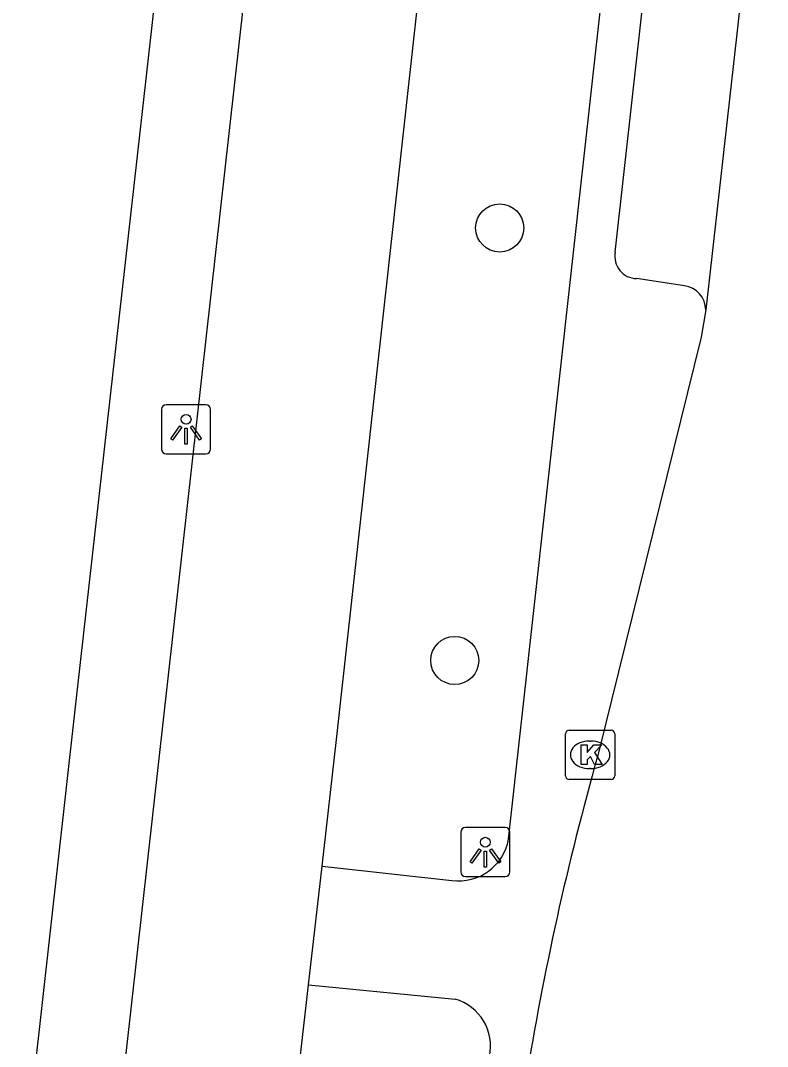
# Model space of a CAD drawing. Extents: x 162026 to 163499, y 387297 to 388169.
# Drawn here: x 162248.05 to 162263.23, y 387569.33 to 387590.17 of the extents above; entities that cross this region are included whole.
import ezdxf

# ---------------------------------------------------------------- set-up
doc = ezdxf.new("R2010")
doc.units = 0
for name, color, linetype in [('IMGEO_Boom', 7, 'Continuous'), ('IMGEO_Fietspad_gesloten', 7, 'Continuous'), ('IMGEO_Kolk', 7, 'Continuous'), ('IMGEO_Lichtpunt', 7, 'Continuous'), ('IMGEO_Rijbaan_lokaal_gesloten', 7, 'Continuous'), ('IMGEO_Voetpad_open', 7, 'Continuous')]:
    doc.layers.add(name, color=color, linetype=linetype)

msp = doc.modelspace()

# ---------------------------------------------------------------- linework, layer by layer
at = {"layer": 'IMGEO_Boom'}
for centre in [(162257.786, 387585.957), (162256.873, 387577.172)]:
    msp.add_circle(centre, 0.489, dxfattribs=at)
at = {"layer": 'IMGEO_Fietspad_gesloten'}
for points in [[(162245.412, 387526.736), (162247.716, 387547.043), (162250.964, 387576.026), (162255.563, 387617.085), (162260.081, 387657.552)], [(162254.178, 387572.997), (162254.47, 387575.568), (162257.445, 387602.487)], [(162253.903, 387570.582), (162254.178, 387572.997)], [(162251.283, 387547.562), (162253.903, 387570.582)]]:
    msp.add_lwpolyline(points, dxfattribs=at)
at = {"layer": 'IMGEO_Kolk'}
for p, q in [((162259.122, 387574.83), (162259.122, 387575.682)), ((162259.197, 387575.756), (162260.049, 387575.756)), ((162260.123, 387575.682), (162260.123, 387574.83)), ((162259.61, 387575.536), (162259.635, 387575.536)), ((162259.633, 387574.976), (162259.608, 387574.976)), ((162260.049, 387574.756), (162259.197, 387574.756))]:
    msp.add_line(p, q, dxfattribs=at)
for points in [[(162259.122, 387574.83), (162259.122, 387575.682)], [(162259.197, 387575.756), (162260.049, 387575.756)], [(162260.123, 387575.682), (162260.123, 387574.83)], [(162259.443, 387575.456), (162259.566, 387575.456), (162259.566, 387575.305), (162259.696, 387575.456), (162259.86, 387575.456), (162259.714, 387575.305), (162259.867, 387575.056), (162259.715, 387575.056), (162259.63, 387575.22), (162259.566, 387575.153), (162259.566, 387575.056), (162259.443, 387575.056), (162259.443, 387575.456)], [(162260.049, 387574.756), (162259.197, 387574.756)]]:
    msp.add_lwpolyline(points, dxfattribs=at)
for centre, start, end in [((162259.199, 387575.68), 91.552, 178.448), ((162259.199, 387575.68), 91.552, 178.448), ((162260.047, 387575.68), 1.552, 88.448), ((162260.047, 387575.68), 1.552, 88.448), ((162259.199, 387574.832), 181.552, 268.448), ((162259.199, 387574.832), 181.552, 268.448), ((162260.047, 387574.832), 271.552, 358.448), ((162260.047, 387574.832), 271.552, 358.448)]:
    msp.add_arc(centre, 0.0765, start, end, dxfattribs=at)
for centre, major_axis, ratio, start_param, end_param in [((162259.609, 387575.256), (-0.387, 0.002), 0.722429, 4.712389, 7.853982), ((162259.634, 387575.256), (-0.39, 0.002), 0.717154, 1.570796, 4.712389)]:
    msp.add_ellipse(centre, major_axis=major_axis, ratio=ratio, start_param=start_param, end_param=end_param, dxfattribs=at)
at = {"layer": 'IMGEO_Lichtpunt'}
for p, q in [((162251.819, 387582.367), (162251.011, 387582.367)), ((162251.819, 387582.367), (162251.011, 387582.367)), ((162250.917, 387582.272), (162250.917, 387581.465)), ((162250.917, 387582.272), (162250.917, 387581.465)), ((162251.913, 387581.465), (162251.913, 387582.272)), ((162251.913, 387581.465), (162251.913, 387582.272)), ((162251.011, 387581.371), (162251.819, 387581.371)), ((162251.011, 387581.371), (162251.819, 387581.371)), ((162257.898, 387573.778), (162257.09, 387573.778)), ((162257.898, 387573.778), (162257.09, 387573.778)), ((162256.996, 387573.683), (162256.996, 387572.876)), ((162256.996, 387573.683), (162256.996, 387572.876)), ((162257.992, 387572.876), (162257.992, 387573.683)), ((162257.992, 387572.876), (162257.992, 387573.683)), ((162257.09, 387572.782), (162257.898, 387572.782)), ((162257.09, 387572.782), (162257.898, 387572.782))]:
    msp.add_line(p, q, dxfattribs=at)
for points in [[(162251.291, 387581.936), (162251.33, 387581.908), (162251.142, 387581.646), (162251.104, 387581.673), (162251.291, 387581.936)], [(162251.393, 387581.888), (162251.44, 387581.888), (162251.44, 387581.566), (162251.393, 387581.566), (162251.393, 387581.888)], [(162251.503, 387581.908), (162251.541, 387581.935), (162251.728, 387581.673), (162251.689, 387581.645), (162251.503, 387581.908)], [(162257.37, 387573.347), (162257.409, 387573.319), (162257.221, 387573.057), (162257.183, 387573.084), (162257.37, 387573.347)], [(162257.582, 387573.319), (162257.62, 387573.346), (162257.807, 387573.084), (162257.768, 387573.056), (162257.582, 387573.319)], [(162257.472, 387573.299), (162257.519, 387573.299), (162257.519, 387572.977), (162257.472, 387572.977), (162257.472, 387573.299)]]:
    msp.add_lwpolyline(points, dxfattribs=at)
for centre in [(162251.416, 387582.07), (162257.495, 387573.481)]:
    msp.add_circle(centre, 0.0994, dxfattribs=at)
for centre, start, end in [((162251.011, 387582.272), 90, 180), ((162251.011, 387582.272), 90, 180), ((162251.819, 387582.272), 0, 90), ((162251.819, 387582.272), 0, 90), ((162251.011, 387581.465), 180, 270), ((162251.011, 387581.465), 180, 270), ((162251.819, 387581.465), 270, 0), ((162251.819, 387581.465), 270, 360), ((162257.09, 387573.683), 90, 180), ((162257.09, 387573.683), 90, 180), ((162257.898, 387573.683), 0, 90), ((162257.898, 387573.683), 0, 90), ((162257.09, 387572.876), 180, 270), ((162257.09, 387572.876), 180, 270), ((162257.898, 387572.876), 270, 0), ((162257.898, 387572.876), 270, 360)]:
    msp.add_arc(centre, 0.0946, start, end, dxfattribs=at)
at = {"layer": 'IMGEO_Rijbaan_lokaal_gesloten'}
for points in [[(162268.572, 387642.831), (162265.536, 387616.015), (162261.972, 387584.295)], [(162261.972, 387584.295), (162261.88, 387583.741), (162259.779, 387575.24)]]:
    msp.add_lwpolyline(points, dxfattribs=at)
msp.add_arc((162315.734, 387559.408), 58.152, 164.20193, 170.8835, dxfattribs=at)
at = {"layer": 'IMGEO_Voetpad_open'}
for points in [[(162260.132, 387585.464), (162263.568, 387616.23), (162266.484, 387642.184)], [(162255.196, 387630.156), (162253.77, 387617.22), (162249.133, 387575.99), (162245.725, 387545.476)], [(162257.966, 387573.542), (162261.02, 387601.114)], [(162261.543, 387584.784), (162260.568, 387584.928)], [(162254.178, 387572.997), (162256.814, 387572.706)], [(162253.903, 387570.582), (162256.879, 387570.293)]]:
    msp.add_lwpolyline(points, dxfattribs=at)
for centre, radius, start, end in [((162260.579, 387585.383), 0.455, 169.6956, 268.5565), ((162261.471, 387584.288), 0.501, 0.7903, 81.7307), ((162256.958, 387573.719), 1.023, 261.9126, 350.0237), ((162256.606, 387569.337), 0.995, 348.0097, 74.0771)]:
    msp.add_arc(centre, radius, start, end, dxfattribs=at)

doc.saveas('drawing.dxf')
